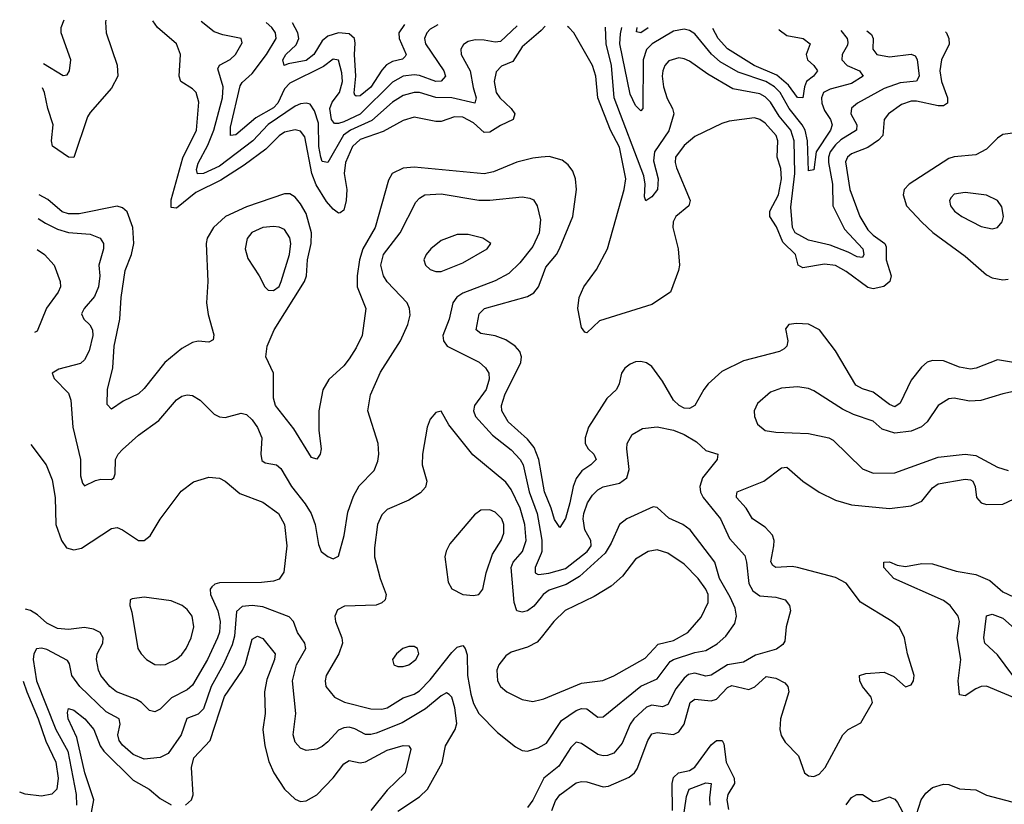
# Model space of a CAD drawing. Header units: inches. Extents: x 1694797 to 1849917, y 907313 to 1017959.
# Tile 325 of 656: x 1698070 to 1701715, y 1015053 to 1017959. Entities that reach past the tile are written whole.
import ezdxf

# ---------------------------------------------------------------- set-up
doc = ezdxf.new("R2010")
doc.units = ezdxf.units.IN
doc.header["$MEASUREMENT"] = 0
doc.layers.add('B6091', color=7, linetype='Continuous')
doc.layers.add('B7001', color=7, linetype='Continuous')

msp = doc.modelspace()

# ---------------------------------------------------------------- linework, layer by layer
at = {"layer": 'B6091', "color": 5}
for points, elevation in [([(1698388.2, 1017956.9), (1698387.5, 1017950), (1698390.2, 1017910), (1698430.7, 1017790.7), (1698432.7, 1017750), (1698410, 1017705.3), (1698330, 1017615.8), (1698320.4, 1017599.6), (1698270, 1017448.6), (1698250, 1017449.9), (1698190.7, 1017490.7), (1698187.5, 1017510), (1698193.1, 1017570), (1698173.9, 1017630), (1698161.6, 1017690), (1698154.3, 1017706.1)], 880), ([(1698157.2, 1017796.3), (1698230, 1017752.6), (1698244.9, 1017755.1), (1698254.3, 1017770), (1698259.6, 1017810), (1698223.2, 1017910), (1698223.5, 1017930), (1698234.2, 1017959.1)], 860), ([(1700000, 1017919.2), (1699990.9, 1017910), (1699930, 1017859), (1699895.6, 1017804.4), (1699853.3, 1017786.7), (1699833.9, 1017766.1), (1699826, 1017730), (1699834.4, 1017690), (1699847.3, 1017670), (1699889.6, 1017630), (1699902.7, 1017610), (1699896.4, 1017590), (1699850, 1017567.7), (1699810, 1017542.1), (1699790, 1017541.3), (1699750, 1017577), (1699710, 1017598.5), (1699680.2, 1017599.8), (1699630, 1017581.7), (1699610, 1017581.9), (1699530, 1017597.9), (1699490, 1017585.8), (1699415.5, 1017544.5), (1699330, 1017515.3), (1699302.4, 1017490), (1699275.9, 1017430), (1699271.6, 1017390), (1699280.4, 1017330), (1699278.5, 1017290), (1699270, 1017253.5), (1699255.7, 1017244.3), (1699250, 1017242.6), (1699230, 1017257), (1699206.2, 1017286.2), (1699167.8, 1017347.8), (1699151.7, 1017390), (1699125.5, 1017525.5), (1699110, 1017545.8), (1699090, 1017551.6), (1699050, 1017542.4), (1699030, 1017529.4), (1698980.7, 1017479.3), (1698900.2, 1017419.8), (1698815, 1017365), (1698721.3, 1017318.7), (1698650, 1017260.7), (1698630, 1017263.9), (1698630, 1017291.7), (1698673.1, 1017446.9), (1698724, 1017550), (1698733.5, 1017653.5), (1698723.1, 1017690), (1698710, 1017703.1), (1698666.9, 1017730), (1698660.2, 1017750), (1698664.9, 1017830), (1698650, 1017869.7), (1698580.2, 1017930), (1698563.2, 1017954.5)], 880), ([(1699911.5, 1017935.9), (1699850, 1017878.7), (1699830, 1017875.4), (1699790, 1017883.2), (1699755.8, 1017884.2), (1699730, 1017877.8), (1699712.7, 1017867.3), (1699703.5, 1017850), (1699704, 1017830), (1699737.5, 1017770), (1699748.4, 1017708.4), (1699760.4, 1017670), (1699754.4, 1017650), (1699670, 1017669.9), (1699610, 1017671.4), (1699550, 1017689.9), (1699530, 1017689.9), (1699490, 1017678.6), (1699450, 1017653.5), (1699374.1, 1017585.9), (1699294.9, 1017550), (1699268.5, 1017531.5), (1699210, 1017430.5), (1699190, 1017434), (1699184.7, 1017450), (1699177.8, 1017490), (1699175.5, 1017575.5), (1699161.7, 1017621.7), (1699145.7, 1017645.7), (1699130, 1017650.5), (1699110, 1017647.6), (1699090, 1017639.3), (1698990, 1017571.4), (1698933.1, 1017510), (1698810, 1017416.4), (1698750, 1017389.4), (1698727.6, 1017387.6), (1698724, 1017404), (1698730, 1017427.9), (1698765.7, 1017494.3), (1698788.8, 1017550), (1698820.7, 1017670), (1698822.8, 1017710), (1698803.2, 1017776.8), (1698809, 1017791), (1698848.8, 1017811.2), (1698868.8, 1017830), (1698893.7, 1017873.7), (1698889.4, 1017890), (1698822.4, 1017902.4), (1698790, 1017914), (1698741.3, 1017952.1)], 860), ([(1699617.3, 1017940), (1699590, 1017923.9), (1699576.6, 1017910), (1699568.9, 1017890), (1699572.5, 1017870), (1699640.6, 1017770), (1699646.1, 1017750), (1699630, 1017731.4), (1699610, 1017729.6), (1699550, 1017752.2), (1699530, 1017754.5), (1699490, 1017749.6), (1699450, 1017727.7), (1699330.2, 1017609.8), (1699270, 1017581), (1699250, 1017574.1), (1699235.1, 1017575.1), (1699223.8, 1017590), (1699218.5, 1017630), (1699226.5, 1017653.5), (1699253.8, 1017690), (1699265.2, 1017730), (1699262.7, 1017762.7), (1699250, 1017809.7), (1699230, 1017813.2), (1699194.2, 1017785.8), (1699070, 1017723.7), (1699050, 1017703.4), (1699025.5, 1017650), (1699010, 1017632.9), (1698944.5, 1017595.5), (1698870, 1017532.1), (1698850, 1017529.8), (1698850, 1017561.6), (1698886.2, 1017713.8), (1698893.8, 1017726.2), (1698930, 1017759.3), (1698983.9, 1017830), (1699018.7, 1017890), (1699017.3, 1017910), (1699003.8, 1017930), (1698982.7, 1017948.7)], 840), ([(1699494.1, 1017941.7), (1699474.1, 1017910), (1699474.3, 1017890), (1699500.1, 1017830), (1699497.3, 1017822.7), (1699487.3, 1017812.7), (1699450, 1017804.1), (1699427.9, 1017792.1), (1699410, 1017771.7), (1699370, 1017708.6), (1699330, 1017677.2), (1699315.6, 1017675.6), (1699310, 1017679.5), (1699308.4, 1017688.4), (1699314, 1017750), (1699309.1, 1017830), (1699312.3, 1017872.3), (1699308.9, 1017890), (1699290, 1017907.1), (1699250, 1017910.2), (1699210, 1017897.9), (1699190, 1017880.3), (1699159.1, 1017830), (1699130, 1017807.9), (1699063.9, 1017796.1), (1699049.3, 1017789.3), (1699043.4, 1017810), (1699054.5, 1017830), (1699093.7, 1017866.3), (1699103.3, 1017890), (1699099.4, 1017910), (1699079.3, 1017947.4)], 820), ([(1700000, 1017449.4), (1699970, 1017446.5), (1699910, 1017430.9), (1699823.8, 1017396.2), (1699790, 1017387.6), (1699530, 1017412.8), (1699490, 1017409.3), (1699449.4, 1017390), (1699434.9, 1017365.1), (1699386.4, 1017190), (1699340.8, 1017110), (1699327.7, 1017070), (1699319.3, 1017010), (1699319, 1016970), (1699351, 1016890), (1699338, 1016790), (1699316, 1016744), (1699290, 1016703.2), (1699270, 1016677), (1699213.8, 1016626.2), (1699191.6, 1016588.4), (1699177.1, 1016510), (1699177.6, 1016437.6), (1699185.4, 1016370), (1699182.4, 1016350), (1699170, 1016331.3), (1699150, 1016337.2), (1699084.3, 1016444.3), (1699017, 1016530), (1699010, 1016558), (1699009, 1016650), (1698981.3, 1016710), (1698985.7, 1016750), (1699012, 1016810), (1699124.2, 1016990), (1699131, 1017010), (1699135.7, 1017070), (1699149, 1017130), (1699149.6, 1017170), (1699130, 1017241), (1699110, 1017277.4), (1699090, 1017302.4), (1699070, 1017313.9), (1699050, 1017313.9), (1698910, 1017266.2), (1698831.8, 1017230), (1698787.5, 1017190), (1698763.3, 1017150), (1698760.1, 1017130), (1698766, 1016990), (1698761.5, 1016910), (1698767.3, 1016867.3), (1698788.4, 1016791.6), (1698786, 1016774), (1698770, 1016764.2), (1698730, 1016768.8), (1698710, 1016763.7), (1698670, 1016741.7), (1698607.3, 1016690), (1698530, 1016593.1), (1698510, 1016574), (1698453.1, 1016546.9), (1698410, 1016516.9), (1698394, 1016534), (1698394.3, 1016590), (1698414.6, 1016670), (1698419.3, 1016750), (1698440.6, 1016850), (1698445.2, 1016930), (1698460.6, 1017030), (1698483.8, 1017090), (1698491.8, 1017130), (1698489.1, 1017189.1), (1698467.5, 1017247.5), (1698450, 1017262.4), (1698430, 1017268.1), (1698290, 1017240.6), (1698250, 1017240.1), (1698227.4, 1017247.4), (1698173.5, 1017293.5), (1698141.4, 1017309.9)], 920), ([(1698138.6, 1017222.6), (1698165.3, 1017205.3), (1698210, 1017183.2), (1698250, 1017171.4), (1698330, 1017164.3), (1698367.2, 1017150), (1698379.5, 1017130), (1698380.5, 1017110), (1698362.9, 1017050), (1698366.1, 1017010), (1698362, 1016970), (1698346.5, 1016933.5), (1698308.4, 1016890), (1698298.7, 1016870), (1698307.5, 1016850), (1698328.8, 1016828.8), (1698339.2, 1016810), (1698340.8, 1016790), (1698327, 1016733), (1698310, 1016698.8), (1698294.3, 1016685.7), (1698214.6, 1016665.4), (1698189.7, 1016650), (1698196.8, 1016630), (1698250, 1016575.8), (1698259.2, 1016550), (1698266.1, 1016450), (1698294.9, 1016330), (1698295, 1016270), (1698302.4, 1016242.4), (1698310, 1016232.8), (1698350, 1016252.5), (1698370, 1016257.5), (1698410, 1016256), (1698418, 1016262), (1698422.6, 1016277.4), (1698424.6, 1016330), (1698434, 1016350), (1698450, 1016367.7), (1698510, 1016419.8), (1698585.4, 1016474.6), (1698650, 1016551.1), (1698670, 1016565.4), (1698690, 1016569.7), (1698710, 1016567.1), (1698738.3, 1016550), (1698790, 1016497.6), (1698810, 1016487.8), (1698830, 1016486), (1698890, 1016502.2), (1698910, 1016496.4), (1698930, 1016476.8), (1698950, 1016448.7), (1698966.7, 1016410), (1698962, 1016350), (1698966, 1016326), (1698978.4, 1016318.4), (1699020.7, 1016310), (1699037, 1016297), (1699076.1, 1016230), (1699126.2, 1016166.2), (1699148.5, 1016130), (1699163.9, 1016090), (1699175.9, 1016015.9), (1699186.4, 1015990), (1699210, 1015971.1), (1699230, 1015962.6), (1699250, 1015972.3), (1699271.4, 1016048.6), (1699285, 1016135), (1699305.7, 1016194.3), (1699327, 1016233), (1699382, 1016290), (1699395.4, 1016324.6), (1699399.7, 1016350), (1699396.6, 1016390), (1699359.2, 1016510), (1699368.3, 1016570), (1699405.9, 1016654.1), (1699479.6, 1016770), (1699506.5, 1016830), (1699515.6, 1016864.4), (1699513, 1016890), (1699504, 1016910), (1699430, 1016988.4), (1699416.8, 1017010), (1699407, 1017050), (1699416.2, 1017090), (1699478.7, 1017170), (1699536.2, 1017283.8), (1699550, 1017298.5), (1699570, 1017309.9), (1699630, 1017314.5), (1699770, 1017291), (1699810, 1017290.5), (1699930, 1017302.9), (1699958.7, 1017298.7), (1699971.9, 1017291.9), (1699986, 1017270), (1699998.3, 1017218.3), (1699992.8, 1017170), (1699970, 1017119.7), (1699921.6, 1017058.4), (1699880.4, 1017019.6), (1699830, 1016992.4), (1699710, 1016946), (1699688.2, 1016931.8), (1699673.5, 1016910), (1699659.8, 1016850), (1699636.1, 1016790), (1699638.6, 1016770), (1699652.4, 1016750), (1699770.4, 1016690.4), (1699794.8, 1016670), (1699806.6, 1016650), (1699807.7, 1016627.7), (1699796.4, 1016590), (1699753.5, 1016530), (1699749.5, 1016510), (1699757.7, 1016490), (1699820.3, 1016420.3), (1699890, 1016366.5), (1699922.7, 1016330), (1699934.1, 1016310), (1699956.5, 1016210), (1699985.4, 1016130), (1700000, 1016046.4)], 940), ([(1698134.9, 1017108.3), (1698161.7, 1017090), (1698197.2, 1017050), (1698219.8, 1016990), (1698220.3, 1016970), (1698211.6, 1016950), (1698169.4, 1016890.6), (1698134.2, 1016805.8), (1698124.9, 1016800.3)], 960), ([(1700000, 1016281.1), (1699991.5, 1016330), (1699974.7, 1016374.7), (1699950, 1016405.4), (1699877.9, 1016470), (1699854.8, 1016510), (1699853.1, 1016530), (1699866.4, 1016570), (1699925.3, 1016690), (1699927.7, 1016710), (1699921.4, 1016730), (1699903.9, 1016750), (1699870, 1016773.8), (1699830, 1016788), (1699776.7, 1016796.7), (1699759.5, 1016810), (1699770.4, 1016869.6), (1699790.3, 1016889.7), (1699950, 1016933.5), (1699972.9, 1016947.1), (1699990.4, 1016970), (1700000, 1016996.2)], 920), ([(1700000, 1015819.9), (1699973, 1015787), (1699950, 1015769.9), (1699930, 1015764.4), (1699910, 1015769.3), (1699900.8, 1015800.8), (1699889.9, 1015930), (1699896.7, 1015950), (1699931.9, 1015990), (1699944.7, 1016030), (1699940.2, 1016090), (1699922.7, 1016150), (1699890, 1016218.7), (1699870, 1016246.4), (1699747.6, 1016347.6), (1699659.2, 1016459.2), (1699630, 1016509), (1699610, 1016504), (1699590, 1016479.3), (1699577.8, 1016450), (1699560.7, 1016350), (1699560.2, 1016310), (1699576.8, 1016250), (1699572, 1016228), (1699553.6, 1016206.4), (1699510, 1016179.2), (1699430, 1016145.1), (1699410, 1016125.1), (1699395, 1016090), (1699383.5, 1016003.5), (1699383.5, 1015970), (1699404.4, 1015890), (1699426.9, 1015830), (1699422.6, 1015810), (1699410, 1015799.1), (1699389.3, 1015790.7), (1699272.8, 1015787.2), (1699246.9, 1015773.1), (1699236.9, 1015750), (1699238.6, 1015730), (1699263, 1015670), (1699264.3, 1015650), (1699250.9, 1015610), (1699205, 1015530), (1699200.6, 1015510), (1699203.5, 1015490), (1699235.6, 1015450), (1699271.8, 1015431.8), (1699370, 1015407.2), (1699410, 1015406.1), (1699430, 1015410.6), (1699490, 1015447.9), (1699530, 1015461.1), (1699550, 1015473.3), (1699590, 1015514.1), (1699670, 1015615.3), (1699690, 1015635), (1699710, 1015641.3), (1699719.3, 1015630), (1699727, 1015607), (1699728, 1015530), (1699740.7, 1015460.7), (1699750, 1015426.7), (1699770, 1015389.2), (1699838.9, 1015318.9), (1699905.9, 1015265.9), (1699930, 1015252.8), (1699950, 1015250.2), (1699990, 1015262.7), (1700000, 1015268.6)], 960), ([(1698111.4, 1016386.3), (1698167.2, 1016310), (1698190, 1016255.1), (1698201.6, 1016190), (1698203.6, 1016090), (1698224.3, 1016030), (1698243.5, 1016003.5), (1698270, 1015995.5), (1698297.9, 1016002.1), (1698410, 1016074.3), (1698430, 1016078.3), (1698450, 1016069.7), (1698509.9, 1016029.9), (1698530.1, 1016029.9), (1698552.6, 1016047.4), (1698590, 1016109.6), (1698667.4, 1016212.6), (1698712.8, 1016247.2), (1698770, 1016265.4), (1698810, 1016261.1), (1698830, 1016249.7), (1698884.4, 1016204.4), (1698970, 1016172.3), (1699027.9, 1016130), (1699049.9, 1016090), (1699059.2, 1016010), (1699047.4, 1015912.6), (1699030, 1015887.4), (1699010, 1015879.7), (1698965.4, 1015874.6), (1698810, 1015873.5), (1698791.9, 1015868.1), (1698780.7, 1015859.3), (1698774.9, 1015850), (1698776, 1015830), (1698802.7, 1015770), (1698811.4, 1015730), (1698809.6, 1015690.4), (1698802.3, 1015670), (1698764.7, 1015590), (1698710, 1015495.1), (1698690, 1015476.8), (1698631.9, 1015448.1), (1698590, 1015405.5), (1698570, 1015396.1), (1698550, 1015400.8), (1698520.6, 1015430), (1698501.9, 1015441.9), (1698428.4, 1015470), (1698404, 1015490), (1698370.2, 1015530), (1698361.5, 1015550), (1698354.1, 1015590), (1698357, 1015610), (1698377.7, 1015650), (1698379.3, 1015670), (1698367, 1015690), (1698342.4, 1015702.4), (1698310, 1015708.3), (1698250, 1015700.1), (1698210, 1015704.2), (1698170, 1015724.4), (1698135.4, 1015755.4), (1698110, 1015770.6), (1698091.7, 1015776.3)], 960), ([(1700000, 1015982.5), (1699977.9, 1015930), (1699978.3, 1015910), (1699990, 1015905), (1700000, 1015906.1)], 940), ([(1699470, 1015028.1), (1699550, 1015080.6), (1699579.1, 1015110), (1699633.6, 1015206.4), (1699646, 1015270), (1699681.5, 1015330), (1699687.7, 1015352.3), (1699680.9, 1015410), (1699670, 1015450.3), (1699659.8, 1015459.8), (1699650, 1015465.6), (1699630, 1015455), (1699572.8, 1015407.2), (1699485.3, 1015354.7), (1699390, 1015316.9), (1699370, 1015311.5), (1699350, 1015312.2), (1699310, 1015333.4), (1699290, 1015339), (1699270, 1015336.8), (1699250, 1015328.5), (1699210, 1015284.3), (1699190, 1015267), (1699170, 1015257.4), (1699130, 1015253), (1699110, 1015260.7), (1699090, 1015283.1), (1699082.3, 1015310), (1699092.2, 1015390), (1699079.6, 1015510), (1699094.8, 1015570), (1699129.5, 1015630), (1699125.8, 1015650), (1699097.9, 1015690), (1699083.3, 1015730), (1699067.1, 1015747.1), (1698970, 1015784.9), (1698930.9, 1015789.1), (1698893.7, 1015786.3), (1698872.9, 1015767.1), (1698864.5, 1015675.5), (1698855.8, 1015644.2), (1698823.6, 1015570), (1698778.6, 1015490), (1698750, 1015407.3), (1698730, 1015387.4), (1698688.8, 1015371.2), (1698667.3, 1015310), (1698619.1, 1015240.9), (1698590, 1015226.2), (1698530, 1015221), (1698490, 1015237.4), (1698450, 1015272.8), (1698438, 1015290), (1698433.3, 1015310), (1698441.1, 1015350), (1698437.8, 1015370), (1698390, 1015395.8), (1698292, 1015490), (1698263.1, 1015530), (1698253.6, 1015573.6), (1698246.1, 1015586.1), (1698170, 1015626.3), (1698150, 1015632.1), (1698131.4, 1015628.6), (1698121.4, 1015610), (1698119.5, 1015590), (1698131.4, 1015510), (1698203.7, 1015330), (1698247.9, 1015250), (1698278.7, 1015090), (1698279.4, 1015050)], 940), ([(1698683.7, 1015050), (1698705.3, 1015070), (1698711.4, 1015088.6), (1698706.3, 1015190), (1698715, 1015225), (1698775.3, 1015290), (1698827.5, 1015452.5), (1698895.2, 1015550), (1698906.1, 1015573.9), (1698930, 1015664.4), (1698950, 1015676.6), (1698970, 1015666.9), (1699015.1, 1015610), (1699013.1, 1015590), (1698984.5, 1015515.5), (1698976.2, 1015470), (1698978.4, 1015390), (1698969.7, 1015330), (1698976.8, 1015270), (1698992.1, 1015212.1), (1699010.1, 1015170.1), (1699049.6, 1015109.6), (1699090, 1015072.8), (1699110, 1015063.2), (1699130, 1015066), (1699170, 1015088.7), (1699230, 1015150.8), (1699270, 1015202.7), (1699290, 1015215.3), (1699330, 1015207.4), (1699350, 1015210.1), (1699430, 1015253.3), (1699490, 1015270.7), (1699510.6, 1015270), (1699517.4, 1015257.4), (1699496.4, 1015170), (1699430, 1015105.7), (1699369.4, 1015030)], 920), ([(1700000, 1015671.2), (1699986, 1015654), (1699950, 1015634.9), (1699890, 1015616.3), (1699870, 1015603.2), (1699844.1, 1015570), (1699836.8, 1015550), (1699838.5, 1015510), (1699850.2, 1015490), (1699872.9, 1015470), (1699930, 1015441.7), (1699970, 1015434.5), (1700000, 1015441.3)], 980), ([(1698083, 1015509.1), (1698095.7, 1015470), (1698138.5, 1015370), (1698166.7, 1015286.7), (1698203.7, 1015210), (1698212.7, 1015150), (1698206.6, 1015110), (1698189, 1015091), (1698150, 1015084), (1698090, 1015091.3), (1698069.6, 1015097.7)], 960), ([(1698329.9, 1014990), (1698344, 1015070), (1698311.4, 1015170), (1698281.2, 1015301.2), (1698248.7, 1015370), (1698246.4, 1015393.6), (1698250, 1015407.7), (1698270, 1015401.8), (1698311.2, 1015370), (1698344.2, 1015330), (1698367.9, 1015270), (1698381.4, 1015250), (1698490, 1015142.2), (1698549.1, 1015110), (1698590, 1015074.7), (1698630, 1015051.3)], 920), ([(1700000, 1015130), (1699970, 1015069.2), (1699950, 1015041.8)], 940)]:
    msp.add_lwpolyline(points, dxfattribs=dict(at, elevation=elevation))
for points, elevation in [([(1699010, 1017193.4), (1698970, 1017189.2), (1698929.2, 1017170.8), (1698911.5, 1017148.5), (1698904.1, 1017110), (1698914.5, 1017074.5), (1698956.9, 1017010), (1698977, 1016970), (1698990, 1016958), (1699010, 1016956.5), (1699030, 1016970.4), (1699037.5, 1016990), (1699068.6, 1017090), (1699073.8, 1017130), (1699070, 1017151.3), (1699050, 1017181.8), (1699031, 1017191)], 940), ([(1699730, 1017163.1), (1699690, 1017163.1), (1699630, 1017141.8), (1699592.4, 1017110), (1699575.3, 1017090), (1699565.5, 1017070), (1699571.7, 1017050), (1699590, 1017034), (1699610, 1017026.5), (1699630, 1017026.2), (1699710, 1017058), (1699800.7, 1017110), (1699814, 1017130), (1699784, 1017150)], 960), ([(1699810, 1016143.5), (1699777.3, 1016142.7), (1699754.1, 1016125.9), (1699661.8, 1016018.2), (1699648.8, 1015991.2), (1699644.4, 1015970), (1699656.4, 1015876.4), (1699670, 1015850.8), (1699710, 1015830.4), (1699750, 1015827), (1699770, 1015830.6), (1699785.1, 1015850), (1699796.8, 1015910), (1699820.4, 1015979.6), (1699852.2, 1016030), (1699862.3, 1016057.7), (1699862.4, 1016090), (1699854.9, 1016110), (1699830, 1016135.3)], 980), ([(1698530, 1015820.9), (1698485.7, 1015814.3), (1698478.8, 1015810), (1698477.1, 1015790), (1698485.1, 1015765.1), (1698507.3, 1015630), (1698519, 1015610), (1698538.7, 1015590), (1698570, 1015571.4), (1698590, 1015569.3), (1698610, 1015571.1), (1698650, 1015591.1), (1698670, 1015608.3), (1698685.7, 1015630), (1698704.7, 1015670), (1698714.6, 1015710), (1698707.9, 1015750), (1698690, 1015775.3), (1698671.1, 1015790), (1698630, 1015807.3)], 980), ([(1699510, 1015637.7), (1699488.2, 1015630), (1699464.4, 1015610), (1699450.5, 1015590), (1699454.8, 1015570), (1699470, 1015563.7), (1699490, 1015564), (1699510, 1015570.3), (1699536, 1015590), (1699547.8, 1015610), (1699542, 1015630), (1699530, 1015637.4)], 980)]:
    msp.add_lwpolyline(points, close=True, dxfattribs=dict(at, elevation=elevation))
at = {"layer": 'B7001', "color": 5}
for points, elevation in [([(1700015, 1017934.5), (1700000, 1017919.2)], 880), ([(1701497.4, 1017914.1), (1701501.6, 1017910), (1701510.1, 1017890), (1701511.1, 1017868.9), (1701482.5, 1017810), (1701476.3, 1017770), (1701483.3, 1017730), (1701505.3, 1017670), (1701505.2, 1017650), (1701490, 1017640.2), (1701470, 1017640.5), (1701390, 1017657.3), (1701370, 1017657.5), (1701334.6, 1017645.4), (1701286.5, 1017610), (1701270.2, 1017590), (1701265, 1017530), (1701250, 1017512.8), (1701210, 1017485.5), (1701150, 1017461.8), (1701134.5, 1017450), (1701127.5, 1017432.5), (1701143.5, 1017330), (1701180.3, 1017230), (1701210, 1017181.2), (1701230, 1017161), (1701273.1, 1017130), (1701278.1, 1017118.1), (1701278.2, 1017070), (1701296.8, 1017010), (1701291.7, 1016990), (1701268.7, 1016971.3), (1701230, 1016962.2), (1701210, 1016967.6), (1701130, 1017027), (1701090, 1017048.4), (1701050, 1017054.2), (1700970, 1017040.1), (1700952.4, 1017050), (1700942.8, 1017090), (1700895.2, 1017135.2), (1700871.6, 1017191.6), (1700847.3, 1017230), (1700846.8, 1017250), (1700878.7, 1017310), (1700891, 1017370), (1700888.5, 1017408.5), (1700874.5, 1017450), (1700876.7, 1017510), (1700871, 1017530), (1700830, 1017576.2), (1700810, 1017589.9), (1700790, 1017596), (1700696.9, 1017583.1), (1700670, 1017574.6), (1700570, 1017526.5), (1700530, 1017493.6), (1700497.8, 1017450), (1700496.4, 1017430), (1700501.2, 1017410), (1700551.8, 1017290), (1700547.8, 1017270), (1700499.7, 1017230), (1700488.9, 1017210), (1700488.5, 1017190), (1700507.2, 1017110), (1700512.5, 1017050), (1700509.5, 1017030), (1700479.5, 1016950), (1700410, 1016904.7), (1700216.8, 1016843.2), (1700170, 1016799.6), (1700161.7, 1016801.7), (1700150, 1016819), (1700135.8, 1016890), (1700140.7, 1016930), (1700158.3, 1016970), (1700205.5, 1017034.5), (1700246, 1017110), (1700308.2, 1017330), (1700314.1, 1017370), (1700290, 1017487.2), (1700256.9, 1017550), (1700209.9, 1017670), (1700203.4, 1017750), (1700190.9, 1017790), (1700122, 1017910), (1700103.5, 1017930), (1700098.3, 1017933.4)], 880), ([(1701206.7, 1017918.1), (1701223.8, 1017903.8), (1701230.2, 1017890), (1701228.7, 1017850), (1701243.2, 1017830), (1701290, 1017821.6), (1701370, 1017831.8), (1701385.1, 1017825.1), (1701392.2, 1017812.2), (1701399.6, 1017750), (1701390, 1017731.9), (1701330, 1017725.1), (1701270, 1017704.3), (1701171.9, 1017650), (1701149.2, 1017630.8), (1701147.5, 1017610), (1701169.6, 1017570), (1701168.1, 1017550), (1701110, 1017514.1), (1701090, 1017495.5), (1701070.1, 1017470), (1701064.2, 1017450), (1701064.1, 1017430), (1701079.6, 1017350), (1701080.5, 1017270), (1701123.5, 1017183.5), (1701191, 1017110), (1701195.4, 1017090), (1701190, 1017078.7), (1701170, 1017080.4), (1701137.8, 1017097.8), (1701070, 1017123.8), (1700990, 1017142.1), (1700940.6, 1017170), (1700930.7, 1017190), (1700924.7, 1017264.7), (1700939.3, 1017390), (1700937.8, 1017510), (1700924.4, 1017550), (1700882.2, 1017602.2), (1700850, 1017653.7), (1700830, 1017673.5), (1700810, 1017684.1), (1700710, 1017703.2), (1700617.7, 1017757.7), (1700550, 1017805.9), (1700530, 1017813.9), (1700510, 1017817.3), (1700473.1, 1017806.9), (1700458.5, 1017790), (1700451.3, 1017770), (1700448.3, 1017750), (1700453.6, 1017710), (1700467.3, 1017667.3), (1700487.4, 1017630), (1700491.5, 1017610), (1700472.8, 1017547.2), (1700419.9, 1017470), (1700416.6, 1017436.6), (1700433.9, 1017370), (1700431.4, 1017330), (1700410, 1017303.5), (1700387.9, 1017287.9), (1700382.9, 1017302.9), (1700385.6, 1017350), (1700380.4, 1017380.4), (1700271.4, 1017670), (1700260.9, 1017790), (1700240.9, 1017870), (1700238.4, 1017931.4)], 860), ([(1701109.8, 1017919.4), (1701133.3, 1017890), (1701136.2, 1017876.2), (1701135.1, 1017864.9), (1701114.8, 1017830), (1701113.2, 1017810), (1701133.5, 1017790), (1701179, 1017770), (1701192.3, 1017750), (1701150, 1017723.1), (1701070, 1017702.1), (1701046.4, 1017690), (1701039, 1017670), (1701040.1, 1017650), (1701050, 1017622.6), (1701072.2, 1017590), (1701077.9, 1017570), (1701071.4, 1017550), (1701019.1, 1017470), (1701010, 1017402.9), (1700990, 1017399.7), (1700986.1, 1017510), (1700977.8, 1017550), (1700967.2, 1017570), (1700918.2, 1017630), (1700884.9, 1017690), (1700864.6, 1017710), (1700832.1, 1017730), (1700730, 1017764.9), (1700663.5, 1017803.5), (1700631.7, 1017831.7), (1700570, 1017906.2), (1700550, 1017919.1), (1700530, 1017923.6), (1700490, 1017916.4), (1700411.3, 1017870), (1700390.9, 1017849.1), (1700377.8, 1017810), (1700376.9, 1017630), (1700370, 1017621.3), (1700350, 1017641.4), (1700330, 1017683), (1700291.7, 1017870), (1700293.8, 1017906.2), (1700298.9, 1017930.6)], 840), ([(1700396.3, 1017929.2), (1700370, 1017909.9), (1700353.9, 1017913.9), (1700356.2, 1017929.8)], 820), ([(1700880.6, 1017922.6), (1700881.4, 1017921.4), (1700910, 1017901), (1700970.3, 1017890), (1700996.5, 1017870), (1700982.1, 1017830), (1700986.3, 1017810), (1701010.1, 1017790), (1701023.8, 1017770), (1701008.6, 1017750), (1700983, 1017730), (1700975, 1017710), (1700970, 1017669.7), (1700950, 1017671.3), (1700916.6, 1017716.6), (1700873.5, 1017753.5), (1700789.7, 1017789.7), (1700690, 1017851.2), (1700656.5, 1017890), (1700636.5, 1017925.9)], 820), ([(1701810, 1017547.9), (1701710, 1017533.5), (1701690, 1017519.7), (1701650, 1017479.3), (1701610, 1017458.7), (1701530, 1017451.1), (1701510, 1017445), (1701362.9, 1017350), (1701345.1, 1017330), (1701340.5, 1017310), (1701353.5, 1017270), (1701410, 1017208.8), (1701451.2, 1017171.2), (1701570, 1017082.7), (1701650, 1017013.8), (1701670, 1017003.6), (1701710, 1016995.8), (1701730, 1016997.7)], 920), ([(1700000, 1016996.2), (1700017.2, 1017042.8), (1700056.7, 1017090), (1700067.9, 1017110), (1700117.5, 1017230), (1700131.9, 1017330), (1700127.6, 1017370), (1700117.5, 1017397.5), (1700101, 1017421), (1700078.4, 1017438.4), (1700030, 1017452.3), (1700000, 1017449.4)], 920), ([(1701750, 1016689.9), (1701690, 1016699.8), (1701611.8, 1016668.2), (1701590, 1016665.2), (1701550, 1016671.9), (1701490, 1016695.3), (1701450, 1016697.5), (1701429.5, 1016690.5), (1701408.3, 1016671.7), (1701370, 1016623.8), (1701330, 1016538.4), (1701310, 1016525.3), (1701290, 1016533.9), (1701230, 1016579.9), (1701190, 1016592.4), (1701166.1, 1016606.1), (1701090, 1016732.8), (1701030.5, 1016810.5), (1700990, 1016831.4), (1700945.7, 1016834.3), (1700918, 1016830), (1700905.5, 1016814.5), (1700914.4, 1016770), (1700910.4, 1016750), (1700899.7, 1016740.3), (1700882.8, 1016730), (1700750, 1016695.6), (1700670, 1016655.8), (1700619, 1016610), (1700603, 1016590), (1700570.1, 1016529.9), (1700550, 1016518.8), (1700530, 1016521), (1700512, 1016530), (1700490.5, 1016550), (1700450, 1016620.8), (1700410, 1016675.1), (1700390, 1016688.3), (1700370, 1016693.3), (1700350, 1016692.1), (1700330, 1016683.5), (1700310, 1016668), (1700298, 1016650), (1700289.3, 1016610), (1700279.6, 1016590), (1700243.6, 1016556.4), (1700175.8, 1016450), (1700163.3, 1016410), (1700164, 1016390), (1700175.1, 1016370), (1700196.1, 1016350), (1700204.1, 1016330), (1700184.1, 1016310), (1700151.5, 1016288.5), (1700130, 1016259.4), (1700118.5, 1016230), (1700107.2, 1016170), (1700090, 1016112), (1700070, 1016078.3), (1700050, 1016108.3), (1700038.1, 1016150), (1700012.3, 1016210), (1700000, 1016281.1)], 920), ([(1701750, 1016581.6), (1701710, 1016574), (1701628.8, 1016548.8), (1701586.8, 1016546.8), (1701530, 1016557), (1701510, 1016554.6), (1701470, 1016530.8), (1701430.2, 1016470), (1701408.5, 1016451.5), (1701370, 1016434.8), (1701310, 1016427.5), (1701262.6, 1016442.6), (1701230, 1016472.5), (1701156.4, 1016496.4), (1701116.4, 1016516.4), (1701010, 1016585), (1700990, 1016593.8), (1700950, 1016599.9), (1700890, 1016594.4), (1700850, 1016579.4), (1700802, 1016538), (1700788.9, 1016510), (1700790.2, 1016490), (1700801.5, 1016461.5), (1700830, 1016438), (1700870, 1016431.3), (1700990, 1016426.9), (1701066, 1016410), (1701081.6, 1016401.6), (1701190, 1016295.3), (1701230, 1016279.3), (1701310, 1016281), (1701470, 1016338.5), (1701570, 1016350.1), (1701610, 1016344.5), (1701690, 1016301.6), (1701730, 1016290.1)], 940), ([(1700000, 1015906.1), (1700029.2, 1015909.2), (1700090, 1015927), (1700171, 1015990), (1700185.6, 1016010), (1700184.8, 1016030), (1700161.6, 1016070), (1700155.8, 1016110), (1700157.9, 1016130), (1700171.6, 1016170), (1700190, 1016198.7), (1700210, 1016218.3), (1700230.6, 1016229.4), (1700290, 1016242.6), (1700317.5, 1016262.5), (1700326.6, 1016293.4), (1700317.1, 1016370), (1700318.8, 1016390), (1700337.4, 1016422.6), (1700375.5, 1016444.5), (1700430, 1016451.8), (1700490, 1016438.5), (1700530, 1016422.9), (1700575.6, 1016395.6), (1700610, 1016364.1), (1700655.1, 1016350), (1700652.6, 1016330), (1700598.2, 1016261.8), (1700588, 1016230), (1700589.9, 1016209.9), (1700600.8, 1016190), (1700664, 1016110), (1700697.5, 1016037.5), (1700754.2, 1015974.2), (1700761.1, 1015950), (1700770, 1015871.2), (1700784.4, 1015844.4), (1700810, 1015825.8), (1700870, 1015820.7), (1700903.6, 1015810), (1700919.7, 1015790), (1700923.5, 1015770), (1700907.8, 1015710), (1700902.8, 1015657.2), (1700895.4, 1015644.6), (1700872.2, 1015627.8), (1700794.6, 1015605.4), (1700750, 1015579.5), (1700690, 1015570.1), (1700630, 1015531.6), (1700610, 1015527.7), (1700570, 1015538.6), (1700546, 1015534), (1700530, 1015520.7), (1700499.3, 1015480.7), (1700470, 1015422.7), (1700450, 1015414.2), (1700410, 1015420.1), (1700390, 1015413), (1700343.1, 1015370), (1700329.9, 1015350), (1700300.8, 1015279.2), (1700270, 1015243), (1700246.1, 1015233.9), (1700230, 1015232.7), (1700210, 1015238.3), (1700150, 1015279.1), (1700130, 1015283), (1700110, 1015263.5), (1700065.4, 1015194.6), (1700009.9, 1015150), (1700000, 1015130)], 940), ([(1700040.3, 1015030), (1700054, 1015066), (1700070, 1015088.9), (1700130, 1015132.6), (1700150, 1015138.4), (1700170, 1015136.9), (1700230, 1015117.5), (1700250, 1015120.9), (1700326.4, 1015153.6), (1700346.1, 1015170), (1700355.5, 1015184.5), (1700394.9, 1015290), (1700410, 1015313.8), (1700430, 1015318.7), (1700490, 1015312.1), (1700510, 1015321.3), (1700530.2, 1015349.8), (1700552.6, 1015430), (1700570, 1015442.6), (1700630, 1015436.2), (1700650, 1015443.3), (1700690, 1015486.5), (1700706.6, 1015493.4), (1700770, 1015478.9), (1700792, 1015488), (1700833.6, 1015526.4), (1700870, 1015519.9), (1700902.7, 1015502.7), (1700914, 1015490), (1700917.2, 1015470), (1700886.6, 1015370), (1700884.1, 1015330), (1700888.6, 1015308.6), (1700903.9, 1015283.9), (1700952.8, 1015232.8), (1700975.8, 1015170), (1700990, 1015158.9), (1701010, 1015156.9), (1701030, 1015165.5), (1701051.7, 1015190), (1701117.6, 1015310), (1701136.9, 1015330), (1701184.7, 1015355.3), (1701227.8, 1015430), (1701222.2, 1015450), (1701190.9, 1015490), (1701180.9, 1015510), (1701179.6, 1015530), (1701202.4, 1015537.6), (1701270, 1015542.1), (1701306.8, 1015526.8), (1701350, 1015488.4), (1701370, 1015495.3), (1701378.8, 1015510), (1701381.2, 1015530), (1701357, 1015610), (1701345.6, 1015670), (1701327.7, 1015707.7), (1701300.4, 1015730), (1701182.4, 1015802.4), (1701130, 1015872.9), (1701090, 1015893.7), (1700950, 1015930.8), (1700930, 1015933.6), (1700870, 1015929.9), (1700857.7, 1015937.7), (1700851.2, 1015951.2), (1700862.4, 1016010), (1700863.2, 1016030), (1700856.9, 1016050), (1700830, 1016080.2), (1700783.2, 1016110), (1700759.6, 1016150), (1700723.7, 1016190), (1700723.9, 1016196.1), (1700726, 1016210), (1700824.4, 1016250), (1700890, 1016299.3), (1700910, 1016302), (1700970, 1016250.1), (1701030, 1016209.5), (1701090, 1016180.1), (1701150, 1016162.2), (1701290, 1016149), (1701370, 1016158.4), (1701410, 1016176.2), (1701450, 1016225.4), (1701470, 1016239.7), (1701570, 1016258), (1701590, 1016255.5), (1701598.3, 1016250), (1701607.8, 1016230), (1701612.1, 1016190), (1701630, 1016170.2), (1701650, 1016163.5), (1701710, 1016165.1), (1701770, 1016192.8)], 920), ([(1700000, 1015268.6), (1700019.7, 1015280.3), (1700076, 1015364), (1700130, 1015400.3), (1700150, 1015408.1), (1700170, 1015406.4), (1700210, 1015375.9), (1700230, 1015377.1), (1700369.5, 1015490.5), (1700430, 1015518.4), (1700477.6, 1015582.4), (1700490, 1015590), (1700570, 1015615.6), (1700610, 1015623), (1700652.7, 1015647.3), (1700684.1, 1015675.9), (1700717.5, 1015722.5), (1700723.6, 1015750), (1700719.3, 1015779.3), (1700700.9, 1015820.9), (1700660.4, 1015890), (1700643, 1015950), (1700552.7, 1016070), (1700525.6, 1016090), (1700472.9, 1016112.9), (1700430, 1016152.8), (1700414.8, 1016154.8), (1700318, 1016110), (1700290.2, 1016090), (1700259.4, 1016020.6), (1700237, 1015983), (1700142.5, 1015897.5), (1700092.5, 1015867.5), (1700030, 1015846.4), (1700008.3, 1015830), (1700000, 1015819.9)], 960), ([(1700000, 1016046.4), (1700002.9, 1016030), (1700003.1, 1015990), (1700000, 1015982.5)], 940), ([(1700000, 1015441.3), (1700010, 1015443.5), (1700150, 1015501.6), (1700228.4, 1015511.6), (1700270, 1015529.5), (1700385.8, 1015594.2), (1700433.2, 1015646.8), (1700490, 1015659.4), (1700543, 1015690), (1700593.2, 1015746.8), (1700619.1, 1015800.9), (1700618.4, 1015830), (1700609.9, 1015850), (1700582.2, 1015890), (1700530, 1015942.6), (1700470, 1015983.8), (1700430, 1015996.1), (1700397.3, 1015990), (1700350, 1015961.7), (1700301.5, 1015898.5), (1700259.1, 1015860.9), (1700196.7, 1015823.3), (1700089.5, 1015770.5), (1700047.8, 1015730), (1700000, 1015671.2)], 980), ([(1701770, 1015440.4), (1701650, 1015491.2), (1701630, 1015489.9), (1701610, 1015481.4), (1701570, 1015455.6), (1701550, 1015458.9), (1701545.1, 1015510), (1701553.8, 1015590), (1701540.9, 1015670), (1701549.5, 1015730), (1701544.7, 1015750), (1701515.3, 1015790), (1701490, 1015808.5), (1701306.8, 1015890), (1701269.7, 1015930), (1701269.5, 1015950), (1701290, 1015951.9), (1701318.8, 1015938.8), (1701350, 1015933.6), (1701410, 1015944.6), (1701450, 1015943.5), (1701537.2, 1015917.2), (1701610, 1015905), (1701662.2, 1015882.2), (1701710, 1015839.8), (1701770, 1015811.5)], 880), ([(1701746.4, 1015530), (1701690, 1015606.8), (1701643.5, 1015650), (1701639.9, 1015670), (1701649, 1015751), (1701670, 1015757.8), (1701710, 1015742.5), (1701830, 1015636.4)], 860), ([(1700486.9, 1015030), (1700485.5, 1015130), (1700490, 1015152.8), (1700509.1, 1015170), (1700550, 1015178.2), (1700569.5, 1015190.5), (1700630, 1015273.1), (1700650, 1015289.4), (1700670.1, 1015290.1), (1700676.7, 1015276.7), (1700685.5, 1015210), (1700715.3, 1015150), (1700716.6, 1015130), (1700691.6, 1015090), (1700687.6, 1015070), (1700694.1, 1015034.1)], 880), ([(1700525.1, 1014990), (1700538.1, 1015081.9), (1700549.1, 1015110), (1700610, 1015133.4), (1700630.1, 1015130.1), (1700623.3, 1015076.7), (1700625.6, 1015050)], 860), ([(1701390, 1015015.6), (1701407.9, 1015070), (1701424.9, 1015095.1), (1701450, 1015115.2), (1701490, 1015128.4), (1701510, 1015126.2), (1701550, 1015111.2), (1701610, 1015107), (1701650, 1015086.9), (1701790.1, 1015050.1)], 880), ([(1701130, 1015051.5), (1701150, 1015078.7), (1701169.9, 1015090), (1701190, 1015089.5), (1701230, 1015064.2), (1701250, 1015066), (1701290, 1015080.4), (1701297.7, 1015077.7), (1701310, 1015072.3), (1701320, 1015060), (1701346.9, 1015010)], 880)]:
    msp.add_lwpolyline(points, dxfattribs=dict(at, elevation=elevation))
at = {"layer": 'B7001', "color": 5, "elevation": 940}
msp.add_lwpolyline([(1701570, 1017318.5), (1701530, 1017312.9), (1701519, 1017301), (1701512.9, 1017290), (1701516.1, 1017270), (1701531.5, 1017250), (1701557.8, 1017230), (1701630, 1017192.6), (1701670, 1017184.2), (1701690, 1017189.1), (1701707.7, 1017210), (1701712.1, 1017230), (1701706.6, 1017266.6), (1701689.7, 1017290), (1701650, 1017309)], close=True, dxfattribs=at)

doc.saveas('drawing.dxf')
